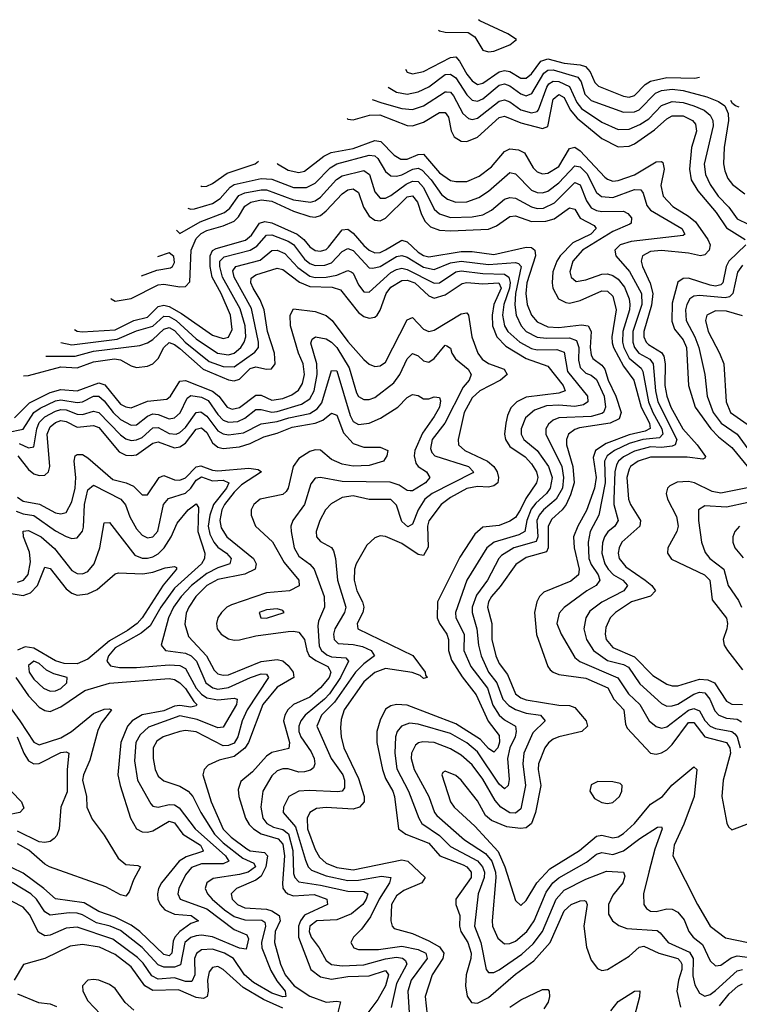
# Model space of a CAD drawing. Header units: inches. Extents: x 884549 to 1028252, y 526810 to 653624.
# Tile 896 of 1056: x 981078 to 983738, y 641481 to 645123. Entities that reach past the tile are written whole.
import ezdxf

# ---------------------------------------------------------------- set-up
doc = ezdxf.new("R2010")
doc.units = ezdxf.units.IN
doc.header["$MEASUREMENT"] = 0
doc.layers.add('A9684', color=7, linetype='Continuous')

msp = doc.modelspace()

# ---------------------------------------------------------------- linework, layer by layer
at = {"layer": 'A9684', "color": 5}
for points, elevation in [([(982626.1, 645083.8), (982630, 645081.5), (982650, 645077.1), (982735.2, 645075.2), (982759.8, 645059.8), (982790, 645010.7), (982810, 645003.6), (982830, 645006.9), (982889.7, 645030), (982914, 645050), (982882.2, 645070), (982778.7, 645118.7), (982773.8, 645122.9)], 2920), ([(982503.6, 644939.7), (982510, 644928.4), (982530, 644923.1), (982570, 644930.7), (982670, 644982.5), (982690, 644985.8), (982704, 644970), (982730, 644921.3), (982750, 644896.7), (982770, 644883.3), (982790, 644887.7), (982850, 644929.4), (982870, 644934.4), (982890, 644931.2), (982930, 644907.2), (982950, 644906.8), (982970, 644922.9), (983004.3, 644970), (983030, 644977.6), (983090, 644961.6), (983150, 644955.6), (983169.2, 644949.2), (983185.8, 644930), (983203.2, 644890), (983216.6, 644876.6), (983310, 644840.6), (983330, 644836.7), (983350, 644842.3), (983390, 644882.6), (983410, 644896), (983470, 644908.7), (983573.9, 644906.1), (983590.9, 644910.1)], 2880), ([(982440.2, 644873.8), (982470, 644855), (982510, 644847.7), (982550, 644856), (982590, 644874.7), (982650, 644919.9), (982670, 644921.9), (982690, 644908.1), (982730, 644845.4), (982750, 644825.7), (982770, 644821.7), (982790, 644829.8), (982850, 644881.2), (982870, 644885.5), (982890, 644878.3), (982930, 644848.2), (982950, 644841), (982970.5, 644849.5), (983015, 644925), (983030, 644936.7), (983050, 644936.8), (983140.5, 644910), (983152.8, 644892.8), (983167.2, 644847.2), (983190, 644823.4), (983310, 644781.4), (983350, 644781.9), (983367.9, 644790), (983428.3, 644851.7), (983450, 644860.6), (983490, 644866.2), (983530, 644861), (983617.8, 644837.8), (983660.6, 644820.6), (983684.2, 644804.2), (983696.1, 644776.1), (983697.5, 644750), (983681.8, 644650), (983679.2, 644590), (983683.9, 644563.9), (983695.7, 644535.7), (983713, 644513), (983758.3, 644478.3)], 2860), ([(982380.7, 644828.1), (982415.8, 644815.8), (982490, 644794.6), (982530, 644790.3), (982570, 644803.9), (982650, 644856.1), (982655.9, 644855.9), (982670, 644854.8), (982681.6, 644841.6), (982715.8, 644775.8), (982737, 644757), (982750, 644753.8), (982770, 644759.1), (982850, 644821.8), (982870, 644826.3), (982890, 644818.9), (982930, 644789.8), (982970, 644778.8), (982990, 644783.8), (982995.7, 644790), (983026.4, 644873.6), (983034.2, 644885.8), (983050, 644896), (983070, 644894.8), (983110, 644875.7), (983136.8, 644816.8), (983154.6, 644794.6), (983230, 644743.4), (983290, 644716.7), (983330, 644717.5), (983370, 644734.9), (983403.8, 644756.2), (983450, 644805.7), (983490, 644820), (983530, 644816.6), (983570, 644804.4), (983607.9, 644787.9), (983629.8, 644769.8), (983639.5, 644750), (983641, 644730), (983608.1, 644588.1), (983613.3, 644550), (983630, 644513.8), (983659.2, 644470), (983699.1, 644430), (983730, 644385.9), (983770, 644366.9)], 2840), ([(982288.1, 644756.9), (982290, 644755.3), (982310, 644752.3), (982370.4, 644769.6), (982409, 644771), (982510, 644731.6), (982530, 644730.1), (982570, 644744.1), (982630, 644780.2), (982650, 644779.9), (982662.5, 644762.5), (982672.4, 644712.4), (982683.1, 644690), (982710, 644673.1), (982730, 644672.8), (982770, 644688.6), (982850, 644761.1), (982870, 644766.5), (982930, 644740.9), (983010, 644720.1), (983030, 644727.8), (983050, 644829.2), (983070, 644846.6), (983090, 644835.1), (983112.5, 644790), (983138.9, 644758.9), (983230, 644683.9), (983290, 644652.7), (983330, 644654.5), (983350, 644663.9), (983424.8, 644715.2), (983470, 644756.4), (983490, 644767.5), (983530, 644766.7), (983564.7, 644750), (983576, 644736), (983579.4, 644710), (983561.4, 644650), (983553.7, 644570), (983560.1, 644530), (983584.8, 644490), (983652.3, 644410), (983690, 644352.9), (983759.8, 644310)], 2820), ([(983736.9, 644799.4), (983723.9, 644803.9), (983712.8, 644812.7), (983705.8, 644824.3)], 2860), ([(982030, 644592), (982030.2, 644590), (982070, 644566.1), (982110, 644557.2), (982130, 644562.4), (982202.3, 644617.7), (982228.4, 644631.6), (982310, 644646.7), (982390, 644676.5), (982412.6, 644672.6), (982461.3, 644621.3), (982486.6, 644606.6), (982510, 644606.7), (982550, 644624), (982570, 644625.5), (982630, 644556.5), (982670, 644528.5), (982690, 644523.8), (982730, 644525), (982775.7, 644544.3), (982821.7, 644578.3), (982870, 644635.8), (982890, 644644.8), (982921.9, 644641.9), (982943.8, 644630), (982975.3, 644575.3), (982990, 644560.3), (983010, 644553), (983030, 644555.8), (983070, 644580.1), (983110, 644646.5), (983130, 644651.1), (983150, 644637.9), (983240.5, 644540.5), (983250, 644532.5), (983270, 644526.1), (983290, 644527.7), (983350.7, 644549.3), (983430, 644597.6), (983450, 644598.4), (983454.6, 644594.6), (983460.1, 644570), (983448, 644510), (983456.7, 644470), (983491.8, 644431.8), (983550, 644396.1), (983575.3, 644375.3), (983621.6, 644310), (983630.3, 644290), (983626.6, 644270), (983610, 644252.8), (983594.4, 644250), (983550, 644259.7), (983450.7, 644269.3), (983410, 644264.9), (983379.4, 644250), (983374.4, 644230), (983379.3, 644210), (983408, 644148), (983417.7, 644110), (983413, 644067), (983385.3, 643970), (983385.4, 643950), (983393.1, 643930), (983401.6, 643921.6), (983450, 643891.5), (983458.7, 643878.7), (983464, 643850), (983462.2, 643770), (983469.6, 643730), (983484.9, 643690), (983528.9, 643610), (983582.2, 643550), (983612.3, 643507.7), (983610, 643500.5), (983602.6, 643497.4), (983545.4, 643505.4), (983410, 643505.2), (983363.9, 643490), (983336, 643470), (983330, 643460.7), (983321.9, 643430), (983328.6, 643350), (983334.9, 643330), (983372.6, 643270), (983369.6, 643250), (983302.9, 643190), (983293.2, 643170), (983290.1, 643150), (983294, 643130), (983318.6, 643098.6), (983390.1, 643050), (983414.5, 643030), (983428.3, 643010), (983408.9, 642991.1), (983339.8, 642970), (983279.9, 642930), (983260.7, 642910), (983244.9, 642875.2), (983242.1, 642850), (983245.9, 642830), (983270, 642801.2), (983350, 642766.3), (983417.5, 642697.5), (983470, 642665.3), (983490, 642658.5), (983510, 642658.4), (983590, 642684.1), (983621.5, 642681.5), (983645.4, 642670), (983690, 642602.2), (983710, 642591.7), (983750, 642590.4)], 2780), ([(981699.7, 644425.3), (981710, 644422), (981723.8, 644423.8), (981790, 644443.1), (981818.9, 644461.1), (981856.1, 644503.9), (981870, 644513.9), (981970, 644536.1), (982010, 644532.5), (982090, 644502.3), (982138.2, 644501.8), (982170, 644518.5), (982225.5, 644574.5), (982249.9, 644590), (982370, 644621.4), (982390, 644619.2), (982401.7, 644610), (982430, 644561), (982450, 644545), (982470, 644544.1), (982490, 644549.6), (982530.6, 644570.6), (982550, 644573.6), (982565.8, 644565.8), (982598.1, 644530), (982636.4, 644476.4), (982659, 644459), (982690, 644448.4), (982730.5, 644449.5), (982775.4, 644464.6), (982810, 644488.4), (982890, 644557.1), (982910, 644552.8), (982970, 644492.2), (982990, 644483.4), (983010, 644482.7), (983030, 644489.2), (983070, 644519.2), (983130, 644582.3), (983150, 644578.9), (983173.9, 644553.9), (983210, 644484), (983228.6, 644468.6), (983270, 644464.8), (983350, 644494.3), (983373.1, 644493.1), (983381.8, 644481.8), (983395.9, 644435.9), (983410, 644417.9), (983525.7, 644350), (983535.8, 644330), (983530, 644324.7), (983337.4, 644302.6), (983296.9, 644290), (983277.7, 644270), (983280.9, 644250), (983331.9, 644191.9), (983376.1, 644110), (983377.2, 644070), (983344.1, 643970), (983344.4, 643930), (983350.8, 643910), (983366.9, 643890), (983406.8, 643866.8), (983419.6, 643850), (983427.5, 643750), (983436.8, 643710), (983506.8, 643570), (983501, 643550), (983490, 643545.1), (983450, 643541), (983410, 643543.1), (983350, 643527.2), (983310, 643506.6), (983290.7, 643490), (983283.4, 643476.6), (983277.3, 643450), (983273.6, 643350), (983274.5, 643330), (983290.1, 643270), (983277.8, 643250), (983251.8, 643228.2), (983239.4, 643210), (983231.8, 643188.2), (983229.3, 643150), (983240.5, 643110), (983253.4, 643090), (983273, 643070), (983306.8, 643050), (983324.3, 643030), (983311.2, 643010), (983230, 642968.5), (983185.2, 642934.8), (983170.1, 642910), (983163.5, 642870), (983173.2, 642830), (983198.4, 642790), (983250, 642753.2), (983310, 642737.4), (983327.6, 642727.6), (983370, 642666.8), (983450, 642593.2), (983470, 642584.1), (983490, 642584.5), (983510, 642591.3), (983570, 642628.3), (983590, 642635.3), (983610, 642633.2), (983628.8, 642610), (983646.8, 642566.8), (983661.8, 642550), (983690, 642539.9), (983730, 642536.3), (983746.1, 642526.1)], 2760), ([(981746.8, 644508.8), (981750, 644506.5), (981770, 644507.6), (981790, 644516.9), (981844.2, 644555.8), (981947.7, 644590), (981960.7, 644599.9)], 2780), ([(981656.8, 644343.9), (981670, 644331.5), (981744.6, 644375.4), (981835, 644410), (981854.5, 644425.5), (981887.9, 644472.1), (981910, 644482), (981970, 644493.8), (981990, 644493.7), (982090, 644456), (982152, 644448), (982170, 644452.6), (982190, 644465.9), (982248.6, 644531.4), (982270, 644545.8), (982350, 644564.9), (982370.3, 644550.3), (982390, 644486.5), (982410, 644463.1), (982430, 644463), (982450, 644472.1), (982506, 644514), (982530, 644525.9), (982550, 644524.1), (982570, 644501.9), (982610, 644422.2), (982630, 644404.6), (982670, 644390.9), (982750, 644393.1), (982790, 644400.8), (982822.1, 644417.9), (982870, 644459), (982890, 644465.8), (982910, 644463.3), (982970, 644430.6), (982990, 644424.9), (983013.9, 644426.1), (983054.4, 644445.6), (983130, 644520.6), (983150, 644511.8), (983172.8, 644452.8), (983190, 644427.1), (983210, 644416.9), (983230, 644413.1), (983310, 644414.4), (983325.8, 644405.8), (983338.8, 644390), (983337.6, 644370), (983333.4, 644366.6), (983270, 644339.3), (983157.7, 644270), (983122.4, 644230), (983111.6, 644190), (983115.9, 644170), (983134.1, 644154.1), (983170, 644160.3), (983230, 644181.4), (983250, 644182.4), (983270, 644177.2), (983290, 644163.6), (983313, 644133), (983330.8, 644090.8), (983333.6, 644070), (983332, 644050), (983307.4, 643970), (983305.4, 643930), (983310.3, 643910.3), (983331.1, 643871.1), (983374.4, 643834.4), (983381.7, 643821.7), (983401.9, 643710), (983417.7, 643670), (983451.7, 643610), (983455.4, 643590), (983443.2, 643576.8), (983380.6, 643570), (983330, 643555.2), (983276.1, 643530), (983249.5, 643510), (983239.7, 643490), (983241.4, 643410), (983218.3, 643290), (983186.7, 643230), (983179, 643190), (983182, 643130), (983190, 643107.3), (983215.7, 643070), (983222.2, 643050), (983208.9, 643030), (983174, 643010), (983090, 642949.2), (983071.7, 642928.3), (983063.4, 642890), (983079.6, 642850), (983130, 642763.8), (983148.8, 642748.9), (983288.2, 642688.2), (983328.4, 642630), (983370.1, 642590), (983404.1, 642530), (983430, 642508.3), (983450, 642503), (983470, 642507.8), (983550, 642568.7), (983570, 642574.9), (983590, 642567.1), (983610.7, 642530.7), (983630.2, 642510.2), (983650, 642501.3), (983709.5, 642489.5), (983720.9, 642480.9), (983730, 642470), (983741.2, 642430)], 2740), ([(981415, 644092.9), (981415.4, 644090), (981430, 644081.4), (981490, 644092.1), (981590, 644142.7), (981610, 644145), (981670, 644134.2), (981690, 644136.4), (981706.1, 644153.9), (981711.9, 644270), (981730, 644313.8), (981748.2, 644331.8), (981770, 644343.4), (981830, 644360.4), (981870, 644377.7), (981886.4, 644393.6), (981910, 644433), (981932.6, 644447.4), (981970, 644456.5), (982010, 644451.1), (982090, 644414.4), (982150, 644394.5), (982170, 644392.1), (982190, 644399.1), (982210, 644415.5), (982270, 644479.3), (982290, 644493.1), (982310, 644496.9), (982330, 644484.3), (982349, 644429), (982370, 644396.5), (982390, 644381.6), (982400.4, 644380.4), (982410, 644379.3), (982430, 644388.7), (982510, 644468.1), (982530, 644471.4), (982548.4, 644448.4), (982562.4, 644402.4), (982576.2, 644376.2), (982596.7, 644356.7), (982630, 644345), (982670, 644342.4), (982810, 644348.1), (982840, 644360), (982890, 644394.9), (982910, 644397.5), (982970, 644376.6), (983022.8, 644377.2), (983053.2, 644386.8), (983110, 644427.2), (983130, 644421.5), (983150, 644388.6), (983201.4, 644361.4), (983209, 644350), (983188.5, 644330), (983122.8, 644297.2), (983075.2, 644250), (983062.8, 644230), (983048.6, 644190), (983045.7, 644150), (983048.9, 644130), (983069.8, 644089.8), (983096.3, 644076.3), (983110, 644074.9), (983150, 644084.8), (983230, 644120.1), (983250, 644118.8), (983270, 644100.1), (983282.5, 644050), (983266.1, 643950), (983267.2, 643927.2), (983272.2, 643910), (983310, 643841.3), (983347.8, 643790), (983375.2, 643690), (983406.2, 643630), (983408.6, 643611.4), (983390, 643601.5), (983330, 643588), (983245, 643555), (983206.7, 643530), (983197, 643503), (983208, 643430), (983202.1, 643390), (983172.5, 643307.5), (983140.4, 643250), (983125.1, 643210), (983127.1, 643170), (983146.1, 643090), (983142.9, 643070), (983114.4, 643045.6), (983015, 643005), (982999.6, 642990), (982989.3, 642970), (982980.3, 642930), (982988.6, 642848.6), (983029.6, 642730), (983038.8, 642718.8), (983049.2, 642709.2), (983070, 642701.4), (983170, 642687.8), (983251.3, 642651.2), (983273.3, 642610), (983311.4, 642570), (983316.7, 642516.7), (983322.9, 642502.9), (983410, 642409.4), (983430, 642405.8), (983450, 642410.6), (983470, 642422.6), (983490, 642442.6), (983550, 642523.4), (983570, 642522.8), (983610.7, 642470.7), (983690.3, 642450), (983703.2, 642430), (983705.4, 642410), (983678.2, 642310), (983672.9, 642250), (983691.6, 642151.6), (983697.6, 642137.6), (983710, 642126.5), (983784.8, 642155.2)], 2720), ([(981280.2, 643976.4), (981290, 643970.4), (981308, 643968), (981430, 643975.2), (981499.6, 644010), (981550, 644022.2), (981590, 644062.4), (981610, 644067.6), (981630, 644061.9), (981676.1, 644036.1), (981790, 643955.6), (981830, 643943.2), (981850, 643948.8), (981862.6, 643977.4), (981857.1, 644030), (981822.4, 644110), (981788.7, 644170), (981781.3, 644210), (981781.4, 644250), (981790.3, 644269.7), (981803.4, 644276.6), (981912.5, 644307.5), (981933.9, 644326.1), (981964.7, 644370), (981983.2, 644376.8), (982010, 644372.1), (982102.8, 644330), (982127.7, 644310), (982150, 644282.6), (982170, 644269.2), (982190, 644266.5), (982210, 644273.2), (982218.9, 644281.1), (982270, 644345.2), (982290, 644348.3), (982310, 644333.9), (982350, 644287.2), (982370, 644270.1), (982390, 644261), (982410, 644262.4), (982430, 644271.1), (982490, 644307.3), (982510, 644300.7), (982550, 644263.2), (982570, 644251.3), (982590, 644246.3), (982710, 644265.7), (982750, 644265.1), (982830, 644254.7), (982950, 644281.7), (982970, 644279.9), (982982, 644270), (982983.9, 644250), (982952.7, 644150), (982948.4, 644110), (982953.9, 644070), (982969.2, 644030), (982990, 644005.2), (983030, 643986.5), (983070, 643984.4), (983154.8, 643994.8), (983178.4, 643990), (983189.5, 643969.5), (983186, 643910), (983190, 643883), (983196.6, 643870), (983230, 643844.9), (983240.5, 643830), (983252.5, 643790), (983281.6, 643730), (983300.6, 643670), (983293.4, 643646.6), (983259.8, 643630), (983146.5, 643613.5), (983130, 643607.7), (983106.4, 643590), (983098.6, 643570), (983099.5, 643550), (983122.4, 643470), (983127.1, 643410), (983114, 643366), (983097.3, 643330), (983082.3, 643310), (983044.8, 643275.2), (983030.8, 643250), (983031.7, 643170), (983025.5, 643154.5), (982950, 643133.2), (982911.7, 643108.3), (982854, 643026), (982822, 642990), (982810.1, 642970), (982806.4, 642950), (982822.5, 642890), (982823.1, 642830), (982837.3, 642770), (982850, 642741.9), (982880.6, 642700.6), (982909.9, 642629.9), (982930, 642614.4), (982950, 642607.1), (983070, 642587.2), (983110, 642585.7), (983130, 642578.9), (983172.2, 642530), (983176.6, 642510), (983155.8, 642490), (983070.1, 642469.9), (983050, 642461.3), (983032.1, 642447.9), (983018.7, 642430), (982995.6, 642370), (982993.7, 642350), (983004.3, 642290), (982984.3, 642190), (982969.6, 642150.4), (982950, 642134.1), (982928.9, 642131.1), (982878, 642138), (982821.5, 642161.5), (982800, 642180), (982770, 642234), (982710, 642310.7), (982690, 642327.4), (982650, 642343.7), (982641.3, 642338.7), (982638, 642330), (982670, 642230.2), (982683.4, 642210), (982759.6, 642139.6), (982845.9, 642045.9), (982871.3, 641990), (982910, 641864.9), (982930, 641846), (982950, 641864.5), (982988.9, 641930), (983037.5, 641982.5), (983147.2, 642050), (983210, 642103.2), (983230, 642106.2), (983270, 642096.7), (983290, 642100.7), (983310, 642113.3), (983350, 642150.1), (983410, 642220.9), (983454.1, 642250), (983488.4, 642291.6), (983570, 642359.8), (983580.2, 642350), (983571.3, 642250), (983533.2, 642146.8), (983497.3, 642070), (983492.2, 642030), (983582.8, 641850), (983630, 641770.6), (983686.8, 641726.8), (983770, 641709.8)], 2680), ([(981229.6, 643929.3), (981270, 643919.7), (981438.3, 643941.6), (981510, 643971.8), (981570, 643989.4), (981610, 644026.1), (981630, 644025.2), (981655.6, 644010), (981730, 643942.7), (981809.2, 643890), (981850, 643883.5), (981870, 643889.8), (981894.8, 643910), (981908, 643930), (981913, 643950), (981911, 643990), (981892.9, 644052.9), (981827.8, 644170), (981817.1, 644210), (981817.4, 644230), (981834, 644246), (981930, 644270.5), (981954.2, 644285.8), (981990, 644326.5), (982010, 644327.4), (982070, 644303.8), (982090, 644291.6), (982130, 644237.1), (982150, 644221.7), (982170, 644213.8), (982205.3, 644214.7), (982230, 644223.5), (982270, 644265.9), (982290, 644277), (982310, 644269.4), (982370, 644205.4), (982383.4, 644203.4), (982410, 644210.3), (982470, 644247.3), (982490, 644251), (982510, 644245), (982570, 644207), (982610, 644198.5), (982670, 644223.1), (982710, 644230), (982810, 644217.6), (982910, 644224.8), (982921.1, 644221.1), (982930.8, 644210), (982910.7, 644110.6), (982908.1, 644068.1), (982912.8, 644030), (982931.1, 643991.1), (982950.1, 643970), (982990, 643948.4), (983024.5, 643944.5), (983110, 643946.1), (983136.4, 643936.4), (983145, 643910), (983143.8, 643863.8), (983150, 643836.1), (983170, 643816), (983190, 643808), (983210, 643792.4), (983238.7, 643730), (983243.6, 643690), (983235.7, 643670), (983230, 643666.2), (983190, 643655.5), (983070.3, 643649.7), (983050, 643642.1), (983032.7, 643627.3), (983023.1, 643610), (983022.1, 643590), (983081.3, 643470), (983088.1, 643430), (983083.8, 643390), (983060.5, 643350), (983014.3, 643310), (982997.8, 643290), (982989.5, 643270), (982992.8, 643210), (982986.6, 643193.4), (982904.4, 643170), (982858.7, 643141.3), (982848.8, 643130), (982807.1, 643050), (982765.8, 642994.2), (982750.8, 642950), (982750.1, 642929.9), (982767.3, 642870), (982773.2, 642810), (982783, 642770), (982810, 642710.1), (982842, 642670), (982864.1, 642610), (982886, 642586), (982910, 642572), (982950, 642558.3), (983003.1, 642550), (983019.7, 642530), (982974.3, 642485.7), (982941.3, 642410), (982937, 642370), (982947.3, 642290), (982930, 642204.5), (982910, 642188), (982890, 642189.6), (982855.9, 642210), (982835.2, 642235.2), (982790, 642313.5), (982750, 642367), (982710, 642402.9), (982670, 642426.1), (982610, 642449.3), (982567.6, 642452.4), (982551.5, 642448.5), (982540.5, 642439.5), (982526.2, 642410), (982525.1, 642390), (982535.6, 642350), (982589.7, 642250), (982611.1, 642191.1), (982619.3, 642179.3), (982721.8, 642090), (982798.9, 642038.9), (982822.3, 642010), (982836.4, 641970), (982837.9, 641950), (982823.8, 641790), (982825.9, 641770), (982845.4, 641725.4), (982870, 641705.1), (982890, 641706.2), (982910, 641714.3), (982952.6, 641750), (982979.3, 641790), (983024, 641896), (983048.4, 641930), (983070, 641948.6), (983173.4, 642006.6), (983210, 642036.6), (983230, 642042.1), (983270, 642034.9), (983310, 642048.4), (983370, 642094.8), (983435.9, 642135.9), (983450, 642138), (983452.5, 642130), (983425.3, 642054.7), (983403.3, 641970), (983383.9, 641890), (983384.7, 641850), (983394.9, 641834.9), (983410, 641825), (983430, 641824.3), (983470, 641834.3), (983490, 641833.4), (983510, 641822.3), (983534, 641794), (983550.6, 641750), (983566.7, 641730), (983601.7, 641701.7), (983630, 641641.8), (983650, 641623.1), (983670, 641625.4), (983707.3, 641652.7), (983730, 641660.5), (983850, 641644.8)], 2660), ([(981174.8, 643878.4), (981282.2, 643877.8), (981350, 643896.5), (981521.8, 643918.2), (981550, 643927.6), (981570, 643940.1), (981610, 643978.6), (981630, 643984.2), (981650, 643973.2), (981688.9, 643930), (981778.1, 643858.1), (981830, 643839.9), (981870, 643839.1), (981947.3, 643892.7), (981959.8, 643910), (981960.9, 643930), (981935, 644055), (981870.5, 644170), (981866, 644194), (981876.7, 644210), (981966, 644234), (982010, 644268.7), (982030, 644270.8), (982057.6, 644257.6), (982105.7, 644205.7), (982150, 644174.8), (982170, 644169.8), (982210, 644171.1), (982250, 644178.2), (982290, 644195.3), (982302.8, 644190), (982310, 644185.6), (982330, 644141.7), (982350, 644115.8), (982370, 644115.4), (982450, 644187.3), (982470, 644199.4), (982490, 644203.8), (982510, 644199.2), (982610, 644148.6), (982630, 644150.1), (982689.9, 644190), (982710, 644193.8), (982790, 644183.6), (982870, 644181.4), (982885.7, 644170), (982890.4, 644150.4), (982887.9, 644130), (982866.8, 644070), (982862.6, 644030), (982869.3, 643990), (982882.3, 643970), (982926.1, 643930), (982970, 643906.4), (982990, 643902), (983063.3, 643903.3), (983090, 643893), (983102.2, 643822.2), (983176.9, 643730), (983178.2, 643710), (983162.2, 643697.8), (983130, 643691.9), (983070, 643697), (983025.3, 643694.7), (982981, 643679), (982947.6, 643650), (982931.3, 643610), (982930.9, 643590), (982941.2, 643570), (982990, 643529.3), (983032.8, 643470), (983046.5, 643430), (983038.6, 643390), (983025.4, 643370), (982985.6, 643334.4), (982967.9, 643312.1), (982951.9, 643270), (982944.4, 643230), (982922.3, 643217.7), (982831.5, 643190), (982805, 643170), (982730.3, 643049.7), (982689.1, 642930), (982690.4, 642910), (982720.5, 642850), (982719.2, 642790), (982745.5, 642730), (982806.8, 642650), (982827.2, 642587.2), (982850, 642550.1), (982870, 642533), (982910.5, 642510), (982913.4, 642490), (982909, 642470), (982890, 642429.1), (982880.6, 642390), (982887.2, 642312.8), (982883.8, 642290), (982870, 642278.5), (982850, 642294.7), (982770, 642414.4), (982730, 642448.1), (982670, 642482.6), (982550, 642517.1), (982519.1, 642520.9), (982488.6, 642510), (982473.3, 642490), (982466.8, 642470), (982463.8, 642410), (982472.3, 642352.3), (982515.4, 642270), (982552.5, 642170), (982564.1, 642150), (982630, 642105.1), (982670, 642064.8), (982770, 642012.2), (982789, 641989), (982795.4, 641970), (982795, 641950), (982772.7, 641890), (982758.8, 641770), (982782.1, 641710), (982802, 641610), (982810, 641598.4), (982830, 641598.2), (982850, 641608.1), (982933.5, 641666.5), (982975.4, 641704.5), (983009.6, 641750.4), (983061.2, 641870), (983090, 641903.5), (983170, 641944.3), (983246.8, 641973.2), (983310.1, 641970.1), (983315.1, 641955.1), (983306.6, 641930), (983270, 641884.8), (983253.8, 641850), (983254.6, 641814.6), (983269.2, 641790), (983292.2, 641772.2), (983321.8, 641761.8), (983433.5, 641753.5), (983445.5, 641745.5), (983474.8, 641710), (983553.5, 641673.5), (983566.6, 641650), (983566.1, 641586.1), (983572.8, 641552.8), (983590, 641522.6), (983610, 641511.7), (983630, 641517.2), (983650, 641531.9), (983730, 641604.8), (983750, 641609.8)], 2640), ([(983762.3, 644290), (983699, 644230), (983688.6, 644210), (983677.1, 644150), (983670, 644141.9), (983650, 644137.1), (983630, 644141), (983550, 644166.3), (983530, 644166.1), (983510, 644151.8), (983490, 644074.3), (983488.1, 644008.1), (983498.6, 643978.6), (983530, 643939.1), (983542.4, 643910), (983549.7, 643770.3), (983575, 643690), (983632.6, 643610), (983660.4, 643580.4), (983710, 643540.8), (983784, 643450)], 2820), ([(981528.3, 644175.1), (981584, 644196), (981634.9, 644205.1), (981643.1, 644210), (981650, 644224.4), (981647.4, 644247.4), (981630, 644260.3)], 2740), ([(981630, 644260.3), (981586.9, 644245.8)], 2740), ([(981092.2, 643805.8), (981110, 643806.7), (981230, 643838.6), (981290, 643834.7), (981350, 643857), (981428.6, 643868.6), (981450, 643865.4), (981490, 643842), (981510, 643836.6), (981550, 643841.6), (981570, 643850.1), (981589.7, 643870.3), (981610.7, 643910), (981630, 643929), (981650, 643922.1), (981670, 643906.9), (981755.4, 643830), (981850, 643791), (981870, 643787.3), (981890, 643793.3), (981930, 643832.6), (981950, 643838.6), (981990, 643829.8), (982008.3, 643831.7), (982021.9, 643850), (982019, 643890), (981993.2, 643970), (981980.9, 644050), (981966.5, 644086.5), (981940.4, 644130), (981932.4, 644150), (981933.4, 644166.6), (981950, 644178.7), (982030, 644203.5), (982050, 644198.7), (982112.4, 644152.4), (982150, 644136.5), (982233.1, 644133.1), (982263.7, 644123.7), (982330, 644039.5), (982350, 644024.9), (982370, 644019.1), (982390, 644022.4), (982398.5, 644030), (982410, 644047.9), (982432.1, 644110), (982450, 644133.1), (982490, 644158.8), (982510, 644160), (982537.8, 644150), (982590, 644102.1), (982610, 644093.4), (982650, 644105.2), (982713.2, 644146.8), (982730, 644150.5), (982790, 644145.7), (982849.1, 644149.1), (982857.9, 644130), (982830.9, 644070), (982824, 644030), (982825.5, 643990), (982841.3, 643950), (982875.2, 643915.2), (982950, 643870.3), (983030, 643841.4), (983087, 643770), (983093.8, 643750), (983070, 643741.7), (982950, 643726.1), (982915.5, 643710), (982893.3, 643686.7), (982880.8, 643659.2), (982874.1, 643630), (982870.1, 643590.1), (982873.3, 643570), (982890, 643544.6), (982946.1, 643506.1), (982970, 643480.6), (982988.3, 643450), (982993.3, 643430), (982988, 643410), (982948, 643352), (982929.2, 643310.7), (982910, 643281.3), (982890, 643267.7), (982850, 643251.9), (982790, 643245.9), (982760.2, 643219.8), (982704.5, 643135.5), (982621.6, 642970), (982621, 642910), (982629, 642890), (982657.1, 642850), (982662.4, 642830), (982662.2, 642790), (982674.2, 642754.2), (982712.8, 642692.8), (982765.5, 642625.5), (982808.8, 642528.8), (982850, 642475.7), (982850.9, 642450.9), (982844.6, 642430), (982830, 642413.1), (982810, 642427), (982780.9, 642460.9), (982690, 642518.5), (982510, 642587.9), (982470, 642589.4), (982450, 642584.6), (982430, 642572.2), (982410, 642532.1), (982397.7, 642490), (982398, 642450), (982418.6, 642350), (982430, 642316.6), (982456.6, 642270), (982462.7, 642250), (982477.5, 642130), (982505.4, 642110), (982590, 642076.5), (982630.5, 642030), (982717.4, 641997.4), (982730.4, 641990), (982746.3, 641970), (982746.7, 641950), (982690.1, 641870), (982689.5, 641850), (982704.4, 641810), (982703.9, 641770), (982708.8, 641750), (982734.2, 641710), (982746.7, 641670), (982745.2, 641650), (982727.6, 641590), (982725.6, 641550), (982731.7, 641511.7), (982747.3, 641487.3), (982770, 641485.4), (982810, 641506.5), (982910, 641592.9), (982978, 641642), (983038.2, 641710), (983090, 641826.5), (983115.6, 641850), (983150, 641864), (983164.6, 641864.6), (983170, 641862.8), (983175.1, 641850), (983163.4, 641770), (983172.8, 641692.8), (983190, 641644.9), (983213.7, 641613.6), (983230, 641605.8), (983250, 641609.5), (983330, 641659.2), (983367.4, 641692.6), (983384.4, 641695.6), (983440.4, 641670), (983510, 641651), (983519.8, 641639.8), (983525.5, 641630), (983525.4, 641610), (983512.4, 641570), (983506.2, 641530), (983520.8, 641470)], 2620), ([(983750, 644215.3), (983731.4, 644188.6), (983713.2, 644110), (983701.9, 644098.1), (983685.5, 644094.5), (983590, 644102.6), (983570, 644100.1), (983555.3, 644090), (983543.9, 644070), (983539.1, 644050), (983541.3, 644010), (983572.8, 643950), (983588.1, 643910), (983610.4, 643810), (983618.9, 643730), (983641.4, 643670), (983670.1, 643630), (983730, 643589.7), (983788.6, 643508.6)], 2840), ([(981059, 643650), (981113.8, 643706.2), (981190, 643743.8), (981230, 643754.7), (981290, 643750.2), (981370, 643779.6), (981392.3, 643772.3), (981450, 643701.2), (981470, 643690.4), (981490, 643687.4), (981550, 643712.2), (981621.1, 643718.9), (981635.5, 643730), (981670, 643785.7), (981690, 643788.9), (981790, 643749.2), (981813.9, 643730), (981844.5, 643690), (981862.8, 643682.8), (981890, 643688.3), (981950, 643734.7), (981970, 643733.5), (982010, 643715.4), (982050, 643721.2), (982084.1, 643735.9), (982107.9, 643752.1), (982123.3, 643776.7), (982130.9, 643810), (982125.1, 643850), (982107.7, 643890), (982078.4, 643990), (982077.7, 644030), (982090, 644053.4), (982170, 644043.2), (982210, 644028.8), (982232.3, 644010), (982290, 643933), (982350, 643866), (982370, 643848.8), (982390, 643840.4), (982410, 643842.6), (982430, 643856.1), (982510, 644013), (982530, 644021.9), (982570, 643978.5), (982590, 643970.1), (982610, 643974.9), (982710, 644034.5), (982730, 644039.2), (982737.2, 644030), (982748.4, 643950), (982770.9, 643890), (982787.6, 643867.6), (982810, 643851.1), (982868, 643830), (982879.5, 643810), (982855.3, 643790), (982778.3, 643750), (982750, 643724.6), (982721.1, 643670), (982698.3, 643570), (982700.1, 643550), (982723.2, 643530), (982806.9, 643490), (982830.5, 643470), (982843.1, 643450), (982847.7, 643430), (982844.7, 643410), (982830, 643398.9), (982810, 643394.1), (982770, 643395.7), (982730, 643388.4), (982670, 643356.2), (982635.7, 643330), (982590.5, 643269.5), (982585.5, 643250), (982587.5, 643172.5), (982570, 643140.6), (982550, 643144.2), (982490, 643185.5), (982430, 643211.9), (982410, 643214), (982390, 643206.3), (982360.7, 643179.3), (982321.8, 643110), (982315.1, 643090), (982314.2, 643050), (982323.9, 643010), (982345.2, 642970), (982350.1, 642950), (982346.5, 642930), (982325.7, 642890), (982327.4, 642870), (982530.8, 642770.8), (982576.6, 642710), (982578, 642698), (982584.4, 642690), (982570, 642685.6), (982557.5, 642697.5), (982528.1, 642708.1), (982430, 642723), (982390, 642708.6), (982350, 642673.9), (982277.1, 642570), (982265.8, 642534.1), (982263.6, 642503.6), (982265.9, 642470), (982276.1, 642430), (982330, 642315.7), (982350.6, 642250), (982350.5, 642229.5), (982334.1, 642210), (982310, 642203), (982210, 642209.2), (982175.1, 642204.9), (982150.1, 642189.9), (982140.8, 642170), (982142, 642130), (982170, 642054.1), (982185.6, 642025.6), (982210, 642003), (982250, 641987.7), (982310, 641978.7), (982490, 642015.3), (982512, 642010), (982576.1, 641950), (982564, 641930), (982497.4, 641902.6), (982470, 641882.7), (982452.4, 641850), (982449.6, 641789.6), (982454.2, 641770), (982461.9, 641761.9), (982530, 641742.5), (982590, 641716.4), (982630, 641693.3), (982644.9, 641670), (982642.3, 641650), (982602.7, 641590), (982576, 641510), (982591.4, 641371.4)], 2580), ([(983750, 644027.6), (983690, 644044.8), (983650, 644045.7), (983617.9, 644030), (983612.5, 644010), (983622.1, 643970), (983664.8, 643890), (983679.9, 643850), (983688.7, 643710), (983705.5, 643670), (983767.1, 643627.1)], 2860), ([(981030, 643596.2), (981090, 643608.1), (981130, 643669.5), (981153.8, 643686.2), (981210, 643712.7), (981230, 643716.8), (981290, 643707.4), (981310, 643709.3), (981350, 643730.5), (981370, 643729.8), (981390, 643713.2), (981422.7, 643670), (981450, 643644.6), (981490, 643622.9), (981510, 643624.1), (981550, 643656.8), (981570, 643665.4), (981590, 643662.3), (981630, 643646.5), (981650, 643650.5), (981670.9, 643669.1), (981696.6, 643723.4), (981710, 643733.4), (981750, 643726.9), (981774.4, 643714.4), (981810, 643662.4), (981830, 643642.1), (981850, 643634.6), (981883.4, 643636.6), (981910, 643649), (981950, 643681.4), (981970, 643681.4), (982010, 643671.5), (982030, 643673.5), (982119.4, 643700.6), (982150, 643720.6), (982165.9, 643750), (982176.9, 643810), (982175.9, 643850), (982154.1, 643925.9), (982159.2, 643940.8), (982170.5, 643949.5), (982210, 643941.9), (982230, 643930.4), (982250.1, 643910), (982295.3, 643835.3), (982322.4, 643742.4), (982330, 643729), (982350, 643717.7), (982370, 643717.9), (982390, 643725.7), (982460.2, 643779.8), (982483.2, 643810), (982510, 643868.4), (982530, 643888.5), (982550, 643879.3), (982570, 643861.6), (982590, 643856.1), (982610, 643870.1), (982650, 643918.6), (982657.1, 643917.1), (982670, 643908), (982674.6, 643890), (982688.2, 643868.2), (982735.9, 643830), (982747, 643810), (982738.8, 643790), (982716.7, 643763.3), (982649.1, 643630.9), (982602.4, 643570), (982596.4, 643536.4), (982601.7, 643521.7), (982612.3, 643510), (982737.2, 643470), (982754.9, 643450), (982752.8, 643447.2), (982602.6, 643370), (982574.7, 643350), (982550.1, 643310), (982530, 643257.4), (982512.4, 643247.6), (982490, 643266.3), (982470, 643327.7), (982450, 643348.2), (982370, 643347.7), (982310, 643361.7), (982270, 643355.3), (982228.4, 643331.6), (982208, 643310), (982187.1, 643270), (982173, 643230), (982174.6, 643210), (982190, 643192.7), (982230, 643171), (982237.9, 643157.9), (982245.2, 643130), (982252.1, 643050), (982283.5, 642950), (982278.9, 642930), (982242.5, 642870), (982238.2, 642850), (982240.1, 642830), (982255.2, 642815.2), (982310, 642812.2), (982344.8, 642804.8), (982377.1, 642790), (982388.6, 642770), (982350, 642740.6), (982319.5, 642710), (982241.5, 642598.5), (982193.8, 642550), (982175.7, 642510), (982229.4, 642390), (982272.3, 642330), (982278.6, 642310), (982278.4, 642281.6), (982270.1, 642269.9), (982253, 642267), (982147.6, 642272.4), (982110, 642269.6), (982073, 642250), (982052.4, 642210), (982051, 642190), (982096.9, 642136.9), (982134, 642014), (982144.4, 641990), (982156.7, 641976.8), (982210, 641956.3), (982290, 641939.5), (982330, 641939.7), (982415, 641955), (982450.1, 641950), (982444.5, 641930), (982406.8, 641870), (982375, 641805), (982341, 641759), (982312, 641730), (982301.2, 641710), (982312.9, 641690), (982330, 641684), (982404, 641684), (982490, 641696), (982550, 641684.2), (982579.4, 641670), (982584, 641650), (982524.8, 641570), (982512.2, 641530), (982517.6, 641450)], 2560), ([(981075.9, 643555.9), (981110, 643538.9), (981130, 643543.5), (981141.6, 643610), (981150, 643633.1), (981170, 643653.7), (981210, 643675.5), (981230, 643681.3), (981250, 643679.7), (981290, 643663.3), (981310, 643662), (981350, 643675.2), (981370, 643670.4), (981450, 643586.8), (981470, 643572.4), (981490, 643566.9), (981510, 643568.5), (981530, 643577.4), (981570, 643613.2), (981590, 643614.1), (981630, 643592.1), (981656.3, 643590), (981670, 643595.8), (981690, 643614), (981730, 643669.7), (981747.3, 643672.7), (981770, 643655.9), (981810, 643602.1), (981830, 643591.1), (981850, 643587.7), (981905, 643595), (981970, 643628.5), (982030, 643636.1), (982072, 643650), (982150, 643666.6), (982176.9, 643683.1), (982194.6, 643705.4), (982230, 643825.4), (982250, 643824.3), (982298.7, 643658.7), (982310, 643637.1), (982330, 643625.1), (982370, 643630.5), (982410.9, 643649.1), (982475, 643690), (982510, 643725.8), (982530, 643736.1), (982550, 643733.4), (982570, 643720.2), (982590, 643720.9), (982610, 643727.7), (982630, 643725.5), (982632.9, 643712.9), (982629, 643690), (982610, 643654.9), (982566.2, 643593.8), (982538.2, 643530), (982535.9, 643510), (982542.3, 643482.3), (982550.7, 643470), (982580.9, 643450), (982593.6, 643430), (982577.2, 643410), (982530, 643380.3), (982520.7, 643380.7), (982510, 643381.2), (982480.8, 643400.8), (982447.7, 643412.3), (982270, 643414.3), (982190, 643429), (982170, 643427.4), (982153.9, 643406.1), (982130.7, 643329.3), (982087.3, 643270), (982080.4, 643250), (982081, 643230), (982092.4, 643170), (982110, 643138.1), (982150, 643108.7), (982166.3, 643090), (982203.3, 642990), (982204.2, 642950), (982182.2, 642897.8), (982179.3, 642880.7), (982185.2, 642805.2), (982192.7, 642790), (982213.6, 642773.6), (982230, 642766.7), (982282.8, 642762.8), (982293.2, 642750), (982263.1, 642690), (982222.4, 642630), (982204.5, 642610), (982132.4, 642550), (982117, 642530), (982109.6, 642510.4), (982109.5, 642490), (982117.2, 642470), (982154.7, 642414.7), (982165.7, 642390), (982169.1, 642370), (982164.2, 642355.8), (982152.8, 642347.2), (982130, 642340.8), (982110, 642340.1), (982070, 642351.5), (982050, 642352.6), (982030, 642344.9), (982010, 642326.3), (981977, 642270), (981969.3, 642210), (981976, 642170), (981991.5, 642150), (982016.3, 642136.3), (982050, 642127.5), (982071.1, 642111.1), (982087.5, 642050), (982090, 641964.4), (982094.1, 641950), (982110, 641934.1), (982190, 641922.2), (982290, 641899), (982350, 641898.8), (982365.1, 641890), (982358.8, 641870), (982345.5, 641850), (982304.5, 641815.5), (982250, 641794.1), (982176.3, 641790), (982149.9, 641770.1), (982147.3, 641750), (982155.1, 641730), (982184.6, 641690), (982210, 641643.6), (982230, 641628.4), (982270, 641622.8), (982350, 641626.5), (982430, 641648.8), (982470, 641655.1), (982492.1, 641652.1), (982503.6, 641643.6), (982508.2, 641630), (982470, 641558.1), (982450.6, 641469.4)], 2540), ([(981070.9, 643510), (981110, 643459.5), (981130, 643443.3), (981150, 643437.2), (981170, 643438.8), (981184.5, 643450), (981189.2, 643470.8), (981179.2, 643590), (981190, 643616.7), (981210, 643633.5), (981230, 643640.4), (981250, 643636.8), (981290, 643616.1), (981350, 643621.7), (981370, 643615), (981445.1, 643525.1), (981470, 643512.5), (981490, 643510.4), (981510, 643513.4), (981570, 643556), (981590, 643561.6), (981650, 643539.4), (981670, 643542.4), (981690, 643556), (981730, 643608.9), (981750, 643613.4), (981770, 643596.2), (981790, 643557.5), (981810, 643541.7), (981830, 643537.4), (981890, 643543.2), (981930, 643554.9), (981980, 643580), (982030, 643593.6), (982084.6, 643615.4), (982170, 643630), (982197.8, 643642.2), (982230, 643667.2), (982250, 643660.1), (982275.2, 643595.2), (982310, 643555.1), (982350, 643541.6), (982410, 643542.3), (982438.7, 643530), (982435.3, 643510), (982422.8, 643490), (982370, 643474.3), (982310, 643472), (982270, 643479.1), (982230, 643496.6), (982190, 643530.2), (982170, 643532), (982150, 643526.1), (982110, 643499.3), (982088.9, 643470), (982069.8, 643390.2), (982062.6, 643377.4), (982050, 643366.7), (981966, 643350), (981942.9, 643330), (981933.7, 643310), (981933.4, 643290), (981949.6, 643250), (982011.6, 643191.6), (982055.3, 643115.3), (982109.5, 643050), (982111.3, 643028.7), (982075.3, 643010), (981990, 643003.6), (981860.8, 642959.2), (981843.6, 642950), (981824, 642930), (981810.1, 642910), (981804.6, 642890), (981808.2, 642870), (981822.9, 642850), (981850, 642832.5), (981870, 642828.1), (981890, 642828.8), (981950, 642844.2), (982070, 642860.5), (982090, 642861.8), (982110, 642857), (982130, 642830.9), (982138.8, 642790), (982147.9, 642770), (982172.2, 642752.2), (982216.1, 642730), (982222.1, 642722.1), (982227.9, 642710), (982221.6, 642690), (982190, 642651.3), (982150, 642616.8), (982090, 642589.9), (982069.3, 642570.7), (982057.2, 642550), (982053.4, 642530), (982075.2, 642450), (982072.8, 642427.2), (982010, 642412.5), (981990, 642399.4), (981938.7, 642341.3), (981895.4, 642304.6), (981885, 642275), (981888.1, 642250), (981911.8, 642170), (981926.3, 642146.3), (981942.1, 642130), (981970, 642112.2), (982033.5, 642093.5), (982050, 642072.8), (982056, 642030), (982049, 641929), (982050.6, 641910.6), (982058.6, 641898.6), (982069.1, 641889.1), (982090, 641882.9), (982166.7, 641886.7), (982212.5, 641870), (982215.9, 641850), (982130, 641810.2), (982115.1, 641790), (982108.7, 641770), (982108.5, 641730), (982153.3, 641610), (982190, 641582.5), (982230, 641574), (982290, 641583.9), (982370, 641586.2), (982430, 641605.9), (982440.8, 641590), (982430, 641550), (982401.5, 641498.5), (982364.7, 641450)], 2520), ([(981070, 643357.2), (981090, 643342.6), (981151.4, 643331.4), (981210, 643299.5), (981230, 643294.6), (981250, 643300.4), (981270, 643339.7), (981282.1, 643390), (981285.2, 643430), (981278.5, 643490), (981283.2, 643510), (981290, 643515.1), (981310, 643514.2), (981330, 643502.3), (981422.3, 643422.3), (981471, 643410), (981498, 643398), (981530, 643365.6), (981550, 643365.5), (981593.6, 643430), (981610, 643436.5), (981650, 643421.4), (981670, 643419.6), (981690, 643428.1), (981730, 643469.6), (981747, 643473), (981790, 643456.3), (981810, 643453.7), (981924.7, 643464.7), (981959.2, 643459.2), (981971, 643451), (981897.1, 643402.9), (981870, 643375.4), (981834.2, 643330), (981824.7, 643310), (981817, 643270), (981822.8, 643242.8), (981843.6, 643210), (981942, 643130), (981952.3, 643110), (981948.2, 643090), (981910, 643071.5), (981810, 643052), (981769.4, 643030), (981728.9, 642990), (981702.9, 642950), (981692.6, 642927.4), (981687.5, 642887.5), (981701.8, 642841.8), (981768.2, 642770), (981797.1, 642717.1), (981810, 642702.9), (981830, 642698.2), (981850, 642700.3), (981970, 642749.6), (982030, 642756.6), (982050, 642752), (982070, 642734.7), (982088.9, 642710), (982090.5, 642690), (982030, 642654.1), (981976.1, 642590), (981923.8, 642450), (981910, 642428.6), (981870, 642397.9), (981815.6, 642384.4), (981774.6, 642365.4), (981759.7, 642350), (981755.1, 642330), (981785.8, 642230), (981829.4, 642129.4), (981858.8, 642098.8), (981916.7, 642056.7), (981930, 642048.9), (981983.1, 642043.1), (981993.2, 642030), (981987.9, 641990), (981970, 641954.7), (981950, 641940), (981878.7, 641910), (981859.3, 641890), (981862.5, 641870), (981882.6, 641850), (981910, 641837.8), (981990, 641832.4), (982010, 641827.1), (982036.7, 641810), (982039.9, 641790), (982022.6, 641750), (982019.4, 641710), (982041.2, 641630), (982058.5, 641590), (982092.8, 641550), (982150, 641510.7), (982210, 641489.3), (982250, 641493.3), (982263.2, 641490), (982249.1, 641430.9)], 2480), ([(981065.1, 643305.1), (981090, 643295.6), (981130, 643288.6), (981210, 643232.6), (981250, 643210.9), (981270, 643204.2), (981290, 643206.7), (981309.2, 643230.8), (981313.7, 643246.3), (981317.8, 643330), (981330, 643383.8), (981350, 643401.2), (981451.3, 643350), (981468.2, 643328.2), (981484.5, 643284.5), (981510, 643239.5), (981530, 643216.8), (981550, 643206.3), (981570, 643210.5), (981588.4, 643231.6), (981608.9, 643330), (981627.5, 643352.5), (981690, 643371.2), (981710.3, 643389.7), (981730, 643420.2), (981750, 643432.1), (981790, 643417.6), (981830, 643419.1), (981850.3, 643410.3), (981841.6, 643390), (981794, 643330), (981779.9, 643290), (981774.7, 643250), (981780.5, 643220.5), (981795.6, 643190), (981810, 643172.3), (981841.7, 643150), (981859.8, 643130), (981854.2, 643110), (981810, 643095.2), (981770, 643074.7), (981712.9, 643030), (981674.2, 642990), (981646.1, 642950), (981627.6, 642910), (981600.2, 642810), (981616, 642790), (981690, 642779.6), (981711, 642770), (981731.5, 642750), (981766.1, 642670), (981791.1, 642651.1), (981810, 642647.1), (981850, 642653.2), (981930.4, 642690.4), (981970, 642703), (981990, 642701.9), (981997.5, 642690), (981918.5, 642570), (981900.2, 642530), (981883.7, 642470), (981870, 642447.5), (981850, 642437.8), (981830, 642437.4), (981730, 642488.5), (981690, 642493.3), (981670, 642490.2), (981607.9, 642470), (981585.1, 642454.9), (981571.4, 642430), (981571.4, 642390), (981579, 642350), (981590, 642324.4), (981610, 642307.5), (981670, 642287.4), (981700.6, 642270), (981717.6, 642250), (981746.7, 642190), (981797.9, 642110), (981830, 642078.9), (981901.9, 642021.9), (981943.5, 642003.5), (981949.5, 641990), (981922.6, 641970), (981890, 641960.9), (981793, 641947), (981768.9, 641930), (981763.8, 641910), (981771.7, 641890), (981789, 641870), (981834.9, 641830), (981870, 641806.3), (981910, 641793.7), (981972.2, 641792.2), (981984.4, 641784.4), (981986.7, 641770), (981971.2, 641710), (981973.3, 641690), (982006, 641606), (982028.1, 641568.1), (982058.8, 641530), (982062, 641510), (982050, 641508.2), (982010, 641521.9), (981942.1, 641562.1), (981908.1, 641590), (981867.4, 641650), (981835.1, 641670), (981790, 641685), (981750, 641682.9), (981730.6, 641669.4), (981723.5, 641650), (981725.5, 641590), (981714, 641566), (981690, 641565.7), (981650, 641578.4), (981590, 641573.8), (981565.9, 641585.9), (981533.5, 641633.5), (981513.7, 641653.7), (981421.4, 641721.4), (981290, 641766.7), (981250, 641762.3), (981190, 641736.7), (981170, 641734.6), (981147.4, 641747.4), (981113.5, 641813.5), (981090, 641840.1), (981050, 641861.7)], 2460), ([(983768.1, 643391.9), (983670, 643371.2), (983637.9, 643377.9), (983572, 643410), (983550, 643414.9), (983507.7, 643412.3), (983481.2, 643398.8), (983471.8, 643390), (983467.3, 643370), (983472.2, 643350), (983505.3, 643285.3), (983511.2, 643250), (983506.2, 643230), (983473.9, 643170), (983471.8, 643150), (983487.3, 643127.3), (983609.2, 643069.2), (983628.7, 643050), (983636.8, 642976.8), (983690.1, 642909.9), (983694.3, 642890), (983692.1, 642870), (983678.3, 642830), (983682, 642810), (983694.1, 642790), (983750, 642718.7)], 2820), ([(981070, 643042.7), (981092, 643050), (981109.3, 643070.7), (981117.3, 643117.3), (981113.5, 643153.5), (981091.4, 643210), (981090, 643231.3), (981110, 643234), (981157.2, 643210), (981206.6, 643166.6), (981270, 643086.2), (981290, 643075.1), (981310, 643072.7), (981330, 643081.8), (981353.2, 643110), (981373.4, 643170), (981390, 643261.7), (981410, 643262.6), (981502.7, 643142.7), (981530, 643130.9), (981550, 643130.6), (981570, 643135.7), (981590, 643147.7), (981611.1, 643168.9), (981637.8, 643210), (981659.6, 643260.4), (981700.4, 643310), (981730, 643331.7), (981738.9, 643318.9), (981736.7, 643230), (981761.5, 643150), (981760.9, 643130), (981749.5, 643110), (981650, 643020.7), (981599.9, 642950), (981559.6, 642880.4), (981526.6, 642853.4), (981430, 642799.4), (981405.7, 642770), (981399.5, 642750), (981412.7, 642732.7), (981446.8, 642726.8), (981510, 642727), (981630, 642736.3), (981670, 642734.5), (981690, 642723.6), (981730.5, 642650), (981750, 642628), (981770, 642614.4), (981810, 642607.2), (981870, 642613.9), (981881.5, 642610), (981879, 642590), (981830, 642506.4), (981810, 642503.5), (981734, 642534), (981670, 642548.4), (981553.4, 642506.6), (981522.8, 642477.2), (981506.8, 642450), (981501.9, 642381.9), (981513.4, 642310), (981562.2, 642222.2), (981570, 642214), (981590, 642210.1), (981630, 642220.7), (981650, 642219.2), (981667.7, 642207.7), (981725.8, 642130), (981838.3, 642030), (981850.5, 642010), (981830, 642000.5), (981750, 642000.5), (981712.5, 641987.5), (981690, 641959.9), (981665.4, 641910), (981661.9, 641890), (981670.5, 641870.5), (981770, 641834.8), (981870, 641758.2), (981917.8, 641737.8), (981923.4, 641723.4), (981914.4, 641685.6), (981890, 641688.3), (981790, 641730.6), (981750, 641736.4), (981730, 641734.6), (981710, 641728.3), (981688.4, 641710), (981672.6, 641627.4), (981650, 641618.5), (981610, 641618.4), (981590, 641627.6), (981530, 641691.7), (981450, 641754), (981412.3, 641770), (981362.1, 641782.1), (981310, 641812.2), (981290, 641818.7), (981260.1, 641819.9), (981190, 641810.6), (981170, 641823.7), (981139.9, 641870), (981118.3, 641890), (981050, 641932)], 2440), ([(983770, 643337.2), (983690, 643320.2), (983610, 643325.2), (983587.4, 643310), (983586.5, 643270), (983598.5, 643190), (983611.8, 643151.8), (983629, 643130), (983680.9, 643090), (983696.1, 643030), (983734.5, 642974.5), (983745.6, 642950)], 2840), ([(983738.8, 643250), (983720.7, 643230), (983713.8, 643210), (983713.2, 643190), (983720.8, 643170), (983752.5, 643132.5)], 2860), ([(981010, 643006.3), (981090, 642993.7), (981117.3, 643002.7), (981144, 643030), (981170, 643098), (981190, 643093.4), (981250, 643018.2), (981270, 643001.8), (981290, 642994.2), (981330, 642999.3), (981364.4, 643015.6), (981430, 643072.8), (981442.8, 643077.2), (981532.8, 643072.8), (981570, 643079.7), (981615.6, 643095.6), (981650, 643100.7), (981656.8, 643096.8), (981657.8, 643090), (981608.6, 643031.4), (981530.7, 642910), (981512.1, 642890), (981476.3, 642863.7), (981410, 642825.6), (981330, 642758.1), (981290, 642740.1), (981241.6, 642741.6), (981210, 642751.5), (981130, 642798.9), (981097.3, 642802.7), (981070, 642790.7)], 2420), ([(981063.4, 642690), (981110, 642622.4), (981150, 642580.4), (981170, 642567.9), (981190, 642564.5), (981230, 642581.3), (981318.5, 642641.5), (981410, 642668.5), (981630, 642685.9), (981650, 642682.1), (981670, 642670.4), (981690, 642649), (981720.8, 642600.8), (981732.8, 642590), (981730, 642584.6), (981710, 642580.4), (981670, 642586.7), (981650, 642583.5), (981610, 642566.2), (981530, 642552), (981494, 642530), (981476.7, 642510), (981451.1, 642450), (981440.7, 642330), (981448.7, 642290), (981486.7, 642170), (981510, 642129.6), (981530, 642119.4), (981550, 642117.4), (981570, 642122.1), (981630, 642158.6), (981650, 642152.8), (981681.3, 642110), (981745.7, 642070), (981755.9, 642050), (981753.2, 642046.8), (981693.6, 642026.4), (981666.7, 642010), (981601.5, 641930), (981590.7, 641910), (981586.9, 641890), (981588.7, 641870), (981597.1, 641850), (981614.6, 641830), (981650, 641814.2), (981712, 641810), (981739, 641790), (981710, 641779.7), (981669.2, 641750.8), (981651.3, 641730), (981645.4, 641714.6), (981640.6, 641670), (981630, 641660.3), (981610, 641665), (981521.4, 641750), (981490, 641774), (981430, 641803.2), (981370, 641824.6), (981316.2, 641856.2), (981210, 641871.4), (981166.3, 641910), (981090, 641966.3), (981050, 641986.2)], 2420), ([(980998.2, 642638.2), (981078.2, 642530), (981130, 642450.1), (981150, 642441.3), (981230, 642466.2), (981268.7, 642490), (981350, 642556.4), (981390, 642573.2), (981410, 642574.5), (981417.6, 642570), (981379.4, 642520.6), (981366.2, 642493.8), (981336.5, 642383.5), (981313.6, 642330), (981310.4, 642310), (981324.3, 642250), (981325.7, 642210), (981345.9, 642165.9), (981390, 642106.3), (981441.8, 642021.8), (981470, 641998.7), (981514.9, 641994.9), (981524, 641990), (981498.1, 641941.9), (981482.4, 641897.6), (981470, 641881.6), (981450, 641885.5), (981396, 641916), (981187.6, 641990), (981170, 641998.9), (981111.7, 642051.7), (981070, 642075.1)], 2380), ([(981068.3, 642470), (981092.6, 642410), (981110, 642381.8), (981130, 642371.1), (981150, 642372.1), (981230, 642412.6), (981250, 642414.6), (981259.7, 642410), (981253.3, 642350), (981252.6, 642267.4), (981229.2, 642210), (981223.6, 642130), (981214.4, 642105.6), (981205.1, 642094.9), (981190, 642082.9), (981170, 642079.8), (981150, 642082.6), (981070, 642121.4)], 2360), ([(981047.8, 642267.8), (981083.7, 642230), (981093, 642207), (981078, 642190), (981030, 642180.1)], 2340), ([(982050, 641466.4), (981978.9, 641498.9), (981903.5, 641543.5), (981830, 641610.3), (981810, 641620.6), (981790, 641617.8), (981778.2, 641601.8), (981771.9, 641570), (981774.9, 641530), (981771.1, 641510), (981757.6, 641502.4), (981730, 641506.2), (981665, 641535), (981570, 641531.9), (981540.1, 641550), (981490, 641619.8), (981430, 641664.8), (981372.7, 641692.7), (981310, 641702.5), (981264.2, 641695.8), (981170, 641650.7), (981091.2, 641628.8), (981056.6, 641570)], 2480), ([(981499.6, 641459.6), (981468, 641488), (981430, 641539.1), (981410, 641553.9), (981370, 641569.9), (981350, 641573), (981329.2, 641570), (981310.1, 641549.9), (981310.7, 641530), (981330, 641494.3), (981399.5, 641419.5)], 2520), ([(983664, 641476), (983700.5, 641519.5), (983732.2, 641547.8), (983750, 641556.5)], 2620), ([(981070, 641519.2), (981147.4, 641487.4), (981190, 641482.9), (981213.4, 641473.4)], 2480), ([(982889.2, 641470.8), (982930, 641497.7), (983010, 641535.5), (983030, 641535.7), (983034.6, 641530), (983036.1, 641510), (983031.3, 641488.6), (983015.7, 641464.3)], 2580), ([(983263.2, 641456.8), (983290, 641491.6), (983350, 641529.5), (983370.5, 641530.5), (983369.3, 641509.3), (983343.4, 641410)], 2580)]:
    msp.add_lwpolyline(points, dxfattribs=dict(at, elevation=elevation))
for points, elevation in [([(982030, 642944), (981990, 642940.2), (981962.9, 642930), (981969, 642910), (981990, 642909.7), (982055.6, 642930), (982050, 642938)], 2540), ([(981130, 642749.9), (981110, 642734.2), (981112.1, 642710), (981130, 642683.7), (981166, 642650), (981190, 642639.6), (981210, 642640.6), (981230, 642649.2), (981252, 642670), (981253.5, 642690), (981203.6, 642703.6), (981177.2, 642717.2), (981150, 642741.5)], 2440), ([(983214.3, 642305.7), (983190, 642293.3), (983185.6, 642270), (983202.1, 642242.1), (983230, 642226.9), (983250, 642224.1), (983270, 642227.8), (983294.3, 642250), (983303.4, 642270), (983305.1, 642290), (983297.5, 642297.5), (983270, 642304)], 2720)]:
    msp.add_lwpolyline(points, close=True, dxfattribs=dict(at, elevation=elevation))

doc.saveas('drawing.dxf')
